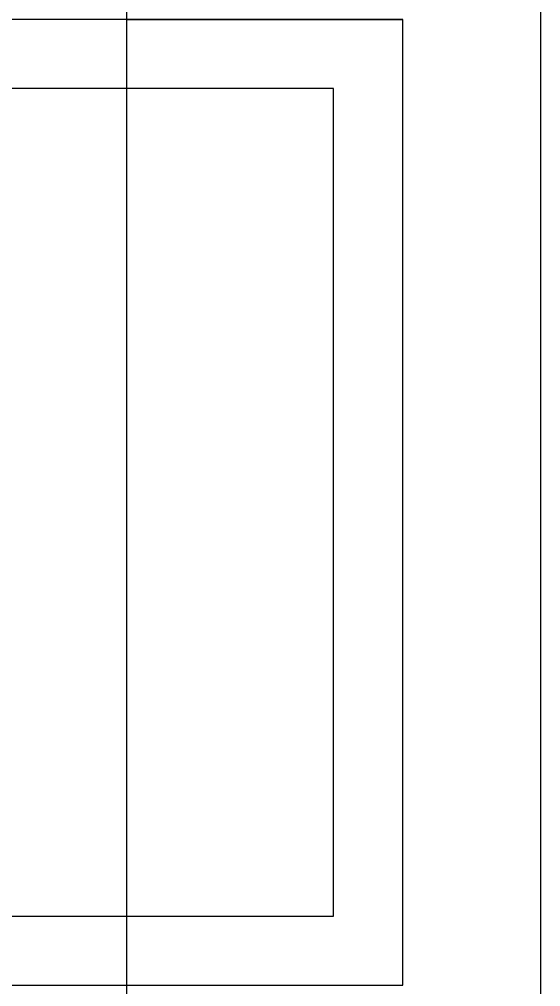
# Model space of a CAD drawing. Extents: x -264205 to -263659, y -1242401 to -1241986.
# Drawn here: x -263795.0815 to -263794.8928, y -1242163.3475 to -1242162.997 of the extents above; entities that cross this region are included whole.
import ezdxf

# ---------------------------------------------------------------- set-up
doc = ezdxf.new("R2010")
doc.units = 0
doc.layers.add('PROJEKT_OBRUBNIKY_KOMUNIKACIE', color=7, linetype='Continuous')
doc.layers.add('SITUACIA_DSP_2D', color=7, linetype='Continuous')

msp = doc.modelspace()

# ---------------------------------------------------------------- linework, layer by layer
at = {"layer": 'PROJEKT_OBRUBNIKY_KOMUNIKACIE'}
msp.add_lwpolyline([(-263794.89278, -1242227.38224), (-263808.96776, -1242241.45725), (-263894.96779, -1242241.45725), (-263909.04274, -1242227.38224), (-263909.04274, -1242196.33267), (-263914.14281, -1242196.33267), (-263914.14281, -1242132.43268), (-263909.04274, -1242132.43268), (-263909.04274, -1242101.38224), (-263894.96779, -1242087.30722), (-263808.96776, -1242087.30722), (-263794.89278, -1242101.38224), (-263794.89278, -1242227.38224)], dxfattribs=at)
at = {"layer": 'SITUACIA_DSP_2D'}
for p, q in [((-263794.89279, -1242101.38223), (-263794.89279, -1242227.38224)), ((-263795.04279, -1242101.76909), (-263795.04281, -1242226.99542)), ((-263794.94274, -1242162.997), (-263795.38274, -1242162.997)), ((-263795.04274, -1242162.997), (-263794.94274, -1242162.997)), ((-263794.94274, -1242163.347), (-263794.94274, -1242162.997)), ((-263794.96774, -1242163.022), (-263795.35774, -1242163.022)), ((-263794.96774, -1242163.322), (-263794.96774, -1242163.022)), ((-263795.35774, -1242163.322), (-263794.96774, -1242163.322)), ((-263795.38274, -1242163.347), (-263794.94274, -1242163.347))]:
    msp.add_line(p, q, dxfattribs=at)

doc.saveas('drawing.dxf')
